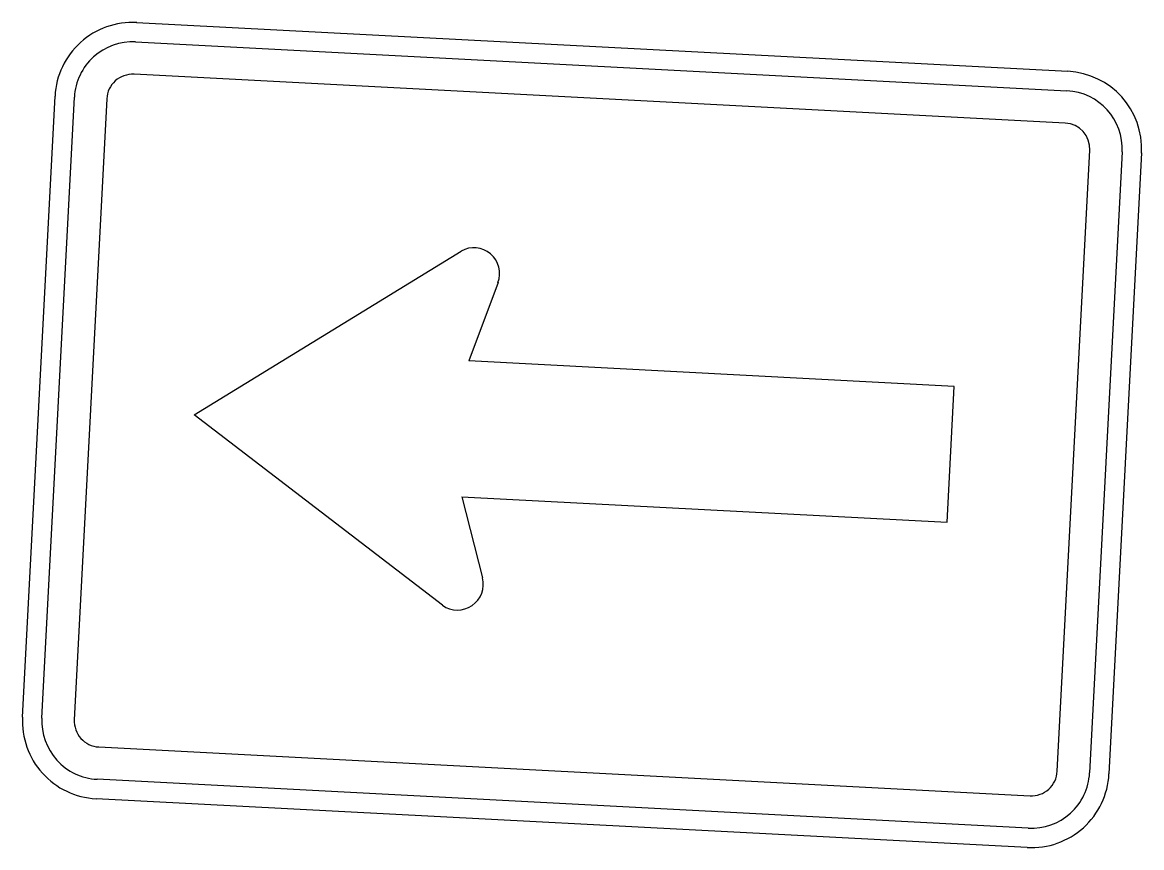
# Model space of a CAD drawing. Extents: x 1581789 to 1622364, y 1043167 to 1103486.
# Drawn here: x 1612717.64 to 1612732.05, y 1090137.88 to 1090148.5 of the extents above; entities that cross this region are included whole.
import ezdxf

# ---------------------------------------------------------------- set-up
doc = ezdxf.new("R2010")
doc.units = 0
doc.layers.add('RD_PD_ALT1_TX', color=7, linetype='Continuous')

msp = doc.modelspace()

# ---------------------------------------------------------------- linework, layer by layer
at = {"layer": 'RD_PD_ALT1_TX'}
for p, q in [((1612719.114, 1090148.495), (1612731.098, 1090147.867)), ((1612717.645, 1090139.559), (1612718.064, 1090147.549)), ((1612732.044, 1090146.816), (1612731.626, 1090138.827)), ((1612730.575, 1090137.881), (1612718.591, 1090138.509))]:
    msp.add_line(p, q, dxfattribs=at)
for points in [[(1612719.101, 1090148.245), (1612731.085, 1090147.617)], [(1612731.063, 1090147.201), (1612719.08, 1090147.829)], [(1612717.895, 1090139.546), (1612718.313, 1090147.535)], [(1612718.729, 1090147.514), (1612718.311, 1090139.525)], [(1612730.96, 1090138.862), (1612731.379, 1090146.851)], [(1612731.795, 1090146.829), (1612731.376, 1090138.84)], [(1612719.852, 1090143.449), (1612723.288, 1090145.554)], [(1612723.764, 1090145.148), (1612723.39, 1090144.14)], [(1612729.542, 1090142.066), (1612729.634, 1090143.813), (1612723.39, 1090144.14)], [(1612723.05, 1090140.997), (1612719.852, 1090143.449), (1612719.852, 1090143.449)], [(1612723.298, 1090142.393), (1612723.565, 1090141.352)], [(1612723.298, 1090142.393), (1612729.542, 1090142.066), (1612729.542, 1090142.066)], [(1612718.626, 1090139.174), (1612730.61, 1090138.547)], [(1612730.588, 1090138.13), (1612718.604, 1090138.758)]]:
    msp.add_lwpolyline(points, dxfattribs=at)
for centre, radius, start, end in [((1612719.062, 1090147.496), 1, 87.0013, 177.0015), ((1612719.062, 1090147.496), 0.75, 87.0013, 177.0015), ((1612719.062, 1090147.496), 0.333, 87.0013, 177.0015), ((1612731.046, 1090146.868), 1, 357.0017, 87.0013), ((1612731.046, 1090146.868), 0.75, 357.0017, 87.0013), ((1612731.046, 1090146.868), 0.333, 357.0017, 87.0013), ((1612723.451, 1090145.264), 0.333, 339.6239, 119.2772), ((1612723.242, 1090141.269), 0.333, 234.7256, 14.3795), ((1612718.644, 1090139.507), 1, 177.0013, 267.0015), ((1612718.644, 1090139.507), 0.75, 177.0013, 267.0015), ((1612718.644, 1090139.507), 0.333, 177.0013, 267.0015), ((1612730.627, 1090138.879), 1, 267.0015, 357.0017), ((1612730.627, 1090138.879), 0.75, 267.0015, 357.0017), ((1612730.627, 1090138.879), 0.333, 267.0015, 357.0017)]:
    msp.add_arc(centre, radius, start, end, dxfattribs=at)

doc.saveas('drawing.dxf')
